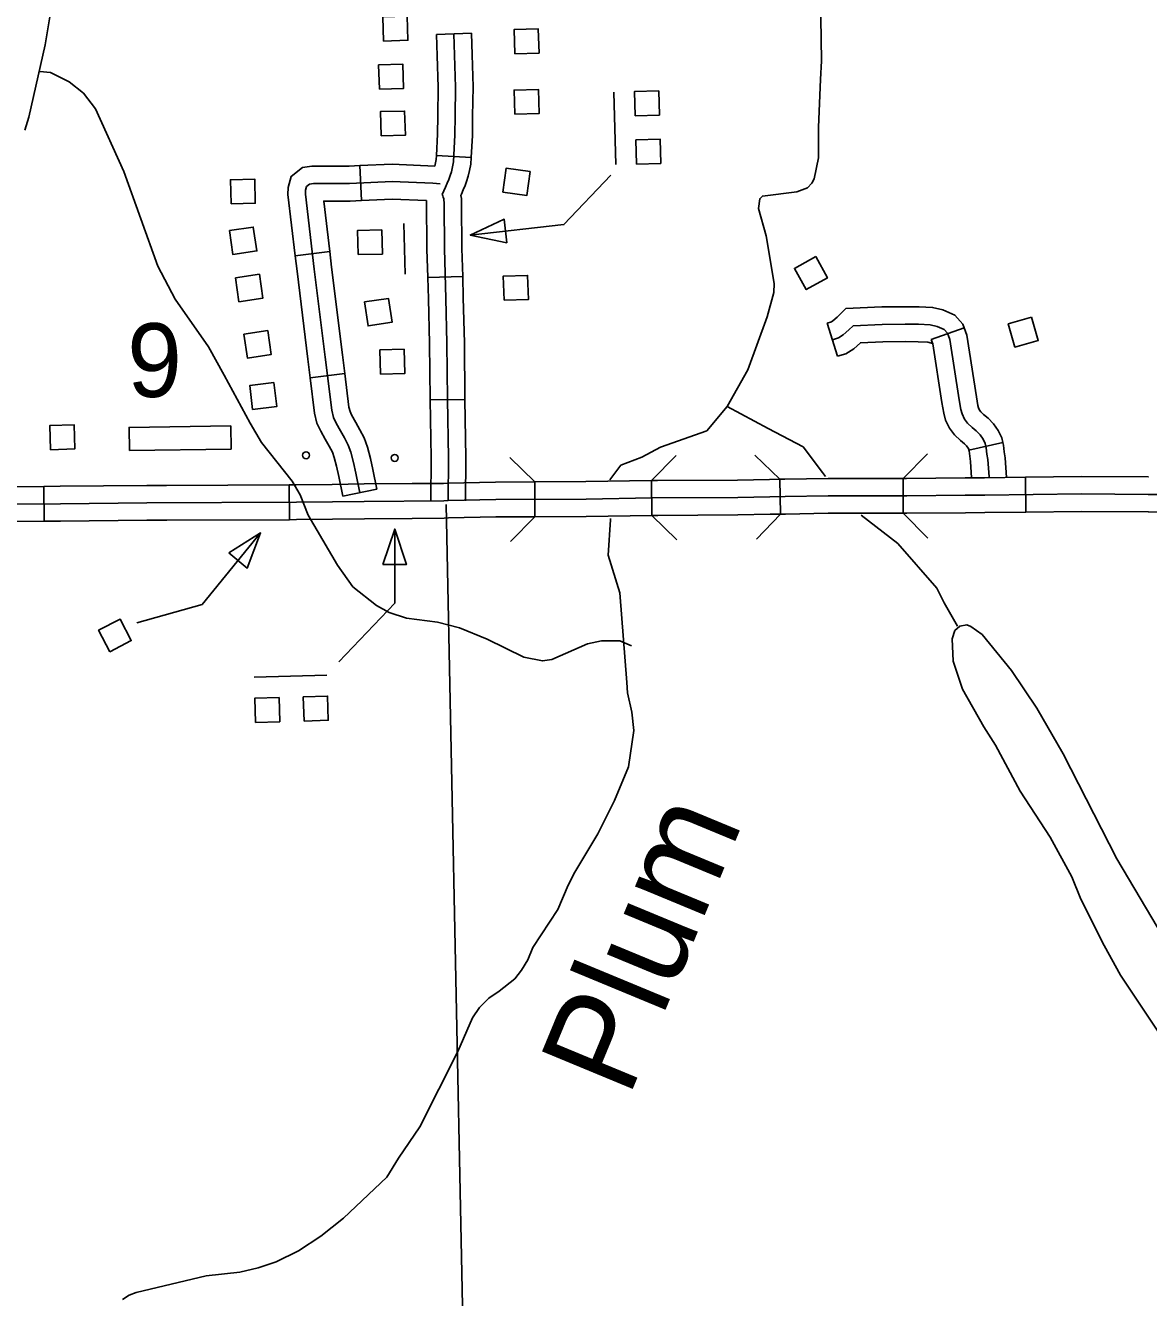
# Model space of a CAD drawing. Extents: x -19 to 366, y -4 to 359.
# Drawn here: x 164.877 to 165.792, y 181.46 to 182.497 of the extents above; entities that cross this region are included whole.
import ezdxf

# ---------------------------------------------------------------- set-up
doc = ezdxf.new("R2010")
doc.units = 0
for name, color, linetype in [('Level 31', 7, 'Continuous'), ('Level 32', 7, 'Continuous'), ('Level 35', 7, 'Continuous'), ('Level 38', 7, 'Continuous'), ('Level 47', 7, 'Continuous'), ('Level 5', 7, 'Continuous'), ('Level 56', 7, 'Continuous'), ('Level 60', 7, 'Continuous')]:
    doc.layers.add(name, color=color, linetype=linetype)

msp = doc.modelspace()

# ---------------------------------------------------------------- linework, layer by layer
at = {"layer": 'Level 31'}
for p, q in [((165.2921, 182.1247), (165.2923, 182.0963)), ((165.3875, 182.0974), (165.3873, 182.1258)), ((165.4919, 182.1268), (165.4924, 182.0984)), ((165.5922, 182.1275), (165.5922, 182.0991)), ((165.6923, 182.1001), (165.692, 182.1285)), ((164.8921, 182.121), (164.8923, 182.0926)), ((165.0923, 182.0939), (165.0921, 182.1224)), ((165.1923, 182.0949), (165.1923, 182.0949))]:
    msp.add_line(p, q, dxfattribs=at)
for points in [[(165.0921, 182.1224), (165.0977, 182.1224), (165.1271, 182.1227), (165.153, 182.123), (165.1921, 182.1233)], [(165.1921, 182.1233), (165.2177, 182.1235), (165.2212, 182.1237), (165.2601, 182.1246), (165.2921, 182.1247)], [(165.3921, 182.1258), (165.3873, 182.1258), (165.3338, 182.1249), (165.2921, 182.1247)], [(165.4919, 182.1268), (165.4835, 182.1267), (165.4574, 182.1262), (165.3921, 182.1258)], [(165.5922, 182.1275), (165.5311, 182.1275), (165.4958, 182.1269), (165.4919, 182.1268)], [(165.692, 182.1285), (165.6585, 182.1281), (165.6427, 182.128), (165.5951, 182.1275), (165.5922, 182.1275)], [(165.7922, 182.1288), (165.7919, 182.1288), (165.7375, 182.1291), (165.692, 182.1285)], [(164.792, 182.1199), (164.8351, 182.1206), (164.8447, 182.1207), (164.8921, 182.121)], [(164.9921, 182.1219), (164.9759, 182.1218), (164.9055, 182.1211), (164.8921, 182.121)], [(165.0921, 182.1224), (164.9921, 182.1219)], [(165.4961, 182.1127), (165.4837, 182.1125)], [(165.6429, 182.1138), (165.5952, 182.1133), (165.5312, 182.1133), (165.4961, 182.1127)], [(166.2388, 182.1152), (166.2069, 182.1149), (166.1472, 182.1148), (166.0845, 182.1145), (166.0132, 182.1148), (165.9754, 182.1146), (165.8983, 182.1144), (165.8232, 182.1143), (165.7918, 182.1145), (165.7376, 182.1149), (165.6587, 182.1139), (165.6429, 182.1138)], [(164.976, 182.1076), (164.9057, 182.1069), (164.8448, 182.1065), (164.8352, 182.1064)], [(165.1273, 182.1085), (165.0979, 182.1082), (164.976, 182.1076)], [(165.2215, 182.1095), (165.2179, 182.1093), (165.1532, 182.1088), (165.1273, 182.1085)], [(165.4837, 182.1125), (165.4575, 182.112), (165.3875, 182.1116), (165.3339, 182.1107), (165.2603, 182.1104), (165.2215, 182.1095)], [(164.8923, 182.0926), (164.8449, 182.0923), (164.8354, 182.0922), (164.7925, 182.0915)], [(164.9923, 182.0935), (164.9761, 182.0934), (164.9058, 182.0927), (164.8923, 182.0926)], [(165.0923, 182.0939), (164.9923, 182.0935)], [(165.1923, 182.0949), (165.1533, 182.0946), (165.1274, 182.0943), (165.098, 182.094), (165.0923, 182.0939)], [(165.2923, 182.0963), (165.2605, 182.0962), (165.2219, 182.0953), (165.2182, 182.0951), (165.1923, 182.0949)], [(165.3923, 182.0974), (165.3877, 182.0974), (165.3341, 182.0965), (165.2923, 182.0963)], [(165.4924, 182.0984), (165.484, 182.0983), (165.4577, 182.0978), (165.3923, 182.0974)], [(165.5922, 182.0991), (165.5313, 182.0991), (165.4963, 182.0985), (165.4924, 182.0984)], [(165.5922, 182.0991), (165.5952, 182.0991), (165.643, 182.0996), (165.6588, 182.0997), (165.6923, 182.1001)], [(165.7921, 182.1003), (165.7918, 182.1003), (165.7376, 182.1007), (165.6923, 182.1001)], [(165.8922, 182.1002), (165.8232, 182.1001), (165.7921, 182.1003)]]:
    msp.add_lwpolyline(points, dxfattribs=at)
at = {"layer": 'Level 32'}
for p, q in [((165.2121, 182.4892), (165.2405, 182.4901)), ((165.1509, 182.3539), (165.1496, 182.3823)), ((165.212, 182.3905), (165.2403, 182.3889)), ((165.1251, 182.3123), (165.0969, 182.3089)), ((165.205, 182.2913), (165.2334, 182.2921)), ((165.5389, 182.227), (165.5304, 182.2541)), ((165.6151, 182.2407), (165.6419, 182.2503)), ((165.1373, 182.2131), (165.1091, 182.2095)), ((165.2068, 182.1915), (165.2352, 182.1919)), ((165.6459, 182.1505), (165.6736, 182.1567)), ((165.1635, 182.1188), (165.1356, 182.1131))]:
    msp.add_line(p, q, dxfattribs=at)
for points in [[(165.2121, 182.4892), (165.2126, 182.4718), (165.2134, 182.4462), (165.2131, 182.4229), (165.2129, 182.4079), (165.212, 182.3905)], [(165.2263, 182.4897), (165.2268, 182.4722), (165.2276, 182.4463), (165.2273, 182.4227), (165.2271, 182.4074), (165.2259, 182.3854), (165.2251, 182.3813), (165.2242, 182.3773), (165.2231, 182.3742), (165.222, 182.371), (165.2208, 182.3679), (165.2195, 182.3649), (165.2181, 182.3618), (165.2166, 182.3589)], [(165.2405, 182.4901), (165.241, 182.4726), (165.2418, 182.4464), (165.2415, 182.4225), (165.2413, 182.4069), (165.2403, 182.3889)], [(165.0969, 182.3089), (165.091, 182.3588), (165.0913, 182.3644), (165.0935, 182.3735), (165.1028, 182.3807), (165.1106, 182.3819), (165.1409, 182.3819), (165.1496, 182.3823)], [(165.1496, 182.3823), (165.1758, 182.3835), (165.2107, 182.382)], [(165.212, 182.3905), (165.2118, 182.3872), (165.2107, 182.382)], [(165.2403, 182.3889), (165.24, 182.3835), (165.239, 182.3784), (165.2379, 182.3736), (165.2365, 182.3695), (165.2353, 182.366), (165.2339, 182.3626), (165.2325, 182.3592), (165.2319, 182.3579), (165.2323, 182.3555), (165.2324, 182.3529), (165.2324, 182.3512), (165.2327, 182.3147), (165.2334, 182.2921)], [(165.1496, 182.1159), (165.1463, 182.1319), (165.1445, 182.1406), (165.1423, 182.1488), (165.1401, 182.1547), (165.137, 182.1605), (165.1339, 182.1663), (165.1304, 182.1725), (165.1281, 182.1772), (165.1267, 182.1832), (165.1213, 182.2264), (165.1125, 182.298), (165.1052, 182.3592), (165.1054, 182.3623), (165.1061, 182.3653), (165.1086, 182.3672), (165.1117, 182.3677), (165.1412, 182.3677), (165.1758, 182.3693), (165.2091, 182.3679), (165.215, 182.3676)], [(165.1251, 182.3123), (165.1202, 182.3535), (165.1416, 182.3535), (165.1509, 182.3539)], [(165.1509, 182.3539), (165.1758, 182.3551), (165.204, 182.3539)], [(165.204, 182.3539), (165.2043, 182.3142), (165.205, 182.2913)], [(165.2166, 182.3589), (165.2172, 182.3577), (165.2176, 182.3565), (165.2179, 182.3552), (165.2181, 182.3539), (165.2182, 182.3526), (165.2182, 182.3513), (165.2185, 182.3145), (165.2197, 182.2742), (165.2206, 182.2377), (165.221, 182.1921), (165.2218, 182.1442), (165.2215, 182.1095)], [(165.1373, 182.2131), (165.1354, 182.2281), (165.1266, 182.2997), (165.1251, 182.3123)], [(165.1091, 182.2095), (165.1072, 182.2246), (165.0984, 182.2963), (165.0969, 182.3089)], [(165.205, 182.2913), (165.2055, 182.2738), (165.2064, 182.2375), (165.2068, 182.1919), (165.2068, 182.1915)], [(165.2334, 182.2921), (165.2339, 182.2746), (165.2348, 182.238), (165.2352, 182.1922), (165.2352, 182.1919)], [(165.5304, 182.2541), (165.5338, 182.2552), (165.535, 182.2559), (165.5384, 182.259), (165.5456, 182.2659), (165.5749, 182.2672), (165.5939, 182.2674), (165.6052, 182.2673), (165.6162, 182.2668), (165.6247, 182.2648), (165.6344, 182.2604), (165.6408, 182.2533), (165.6419, 182.2503)], [(165.5346, 182.2405), (165.5397, 182.2421), (165.5435, 182.2445), (165.5481, 182.2486), (165.5516, 182.2519), (165.5753, 182.253), (165.5939, 182.2532), (165.6048, 182.2531), (165.6143, 182.2526), (165.6201, 182.2513), (165.6258, 182.2487), (165.6284, 182.2459), (165.6302, 182.2407), (165.6379, 182.1916), (165.6392, 182.1838), (165.6403, 182.1801), (165.6423, 182.1759), (165.6448, 182.1725), (165.6485, 182.169), (165.6519, 182.1663), (165.655, 182.163), (165.6575, 182.1594), (165.6592, 182.156), (165.66, 182.1524), (165.6606, 182.1474), (165.6612, 182.1429), (165.6623, 182.1287)], [(165.6419, 182.2503), (165.6441, 182.2442), (165.652, 182.1939), (165.6531, 182.1868), (165.6536, 182.1851), (165.6545, 182.1832), (165.6555, 182.1819), (165.6578, 182.1797), (165.6615, 182.1767), (165.666, 182.1721), (165.6698, 182.1667), (165.6727, 182.1607), (165.6736, 182.1567)], [(165.5389, 182.227), (165.5457, 182.2291), (165.5521, 182.233), (165.5575, 182.238), (165.5757, 182.2388), (165.594, 182.239), (165.6044, 182.2389), (165.6123, 182.2385), (165.6155, 182.2378), (165.6163, 182.2374), (165.6151, 182.2407)], [(165.6151, 182.2407), (165.6164, 182.2371), (165.6239, 182.1893), (165.6254, 182.1807), (165.6269, 182.1751), (165.6301, 182.1685), (165.6341, 182.1631), (165.6391, 182.1583), (165.6422, 182.1558), (165.644, 182.154), (165.6453, 182.1521), (165.6457, 182.1513), (165.6459, 182.1505)], [(165.1356, 182.1131), (165.1324, 182.129), (165.1306, 182.1374), (165.1288, 182.1445), (165.1272, 182.1488), (165.1245, 182.1538), (165.1214, 182.1595), (165.1178, 182.1659), (165.1146, 182.1725), (165.1127, 182.1808), (165.1091, 182.2095)], [(165.1635, 182.1188), (165.1602, 182.1347), (165.1583, 182.1438), (165.1559, 182.1531), (165.1531, 182.1606), (165.1495, 182.1672), (165.1463, 182.1732), (165.1429, 182.1792), (165.1416, 182.182), (165.1407, 182.1857), (165.1373, 182.2131)], [(165.2068, 182.1915), (165.2076, 182.1442), (165.2073, 182.1096)], [(165.2352, 182.1919), (165.236, 182.1443), (165.2357, 182.1093)], [(165.6736, 182.1567), (165.6741, 182.1547), (165.6747, 182.1491), (165.6753, 182.1444), (165.6766, 182.1284)], [(165.6459, 182.1505), (165.646, 182.15), (165.6465, 182.1456), (165.6471, 182.1414), (165.6481, 182.128)]]:
    msp.add_lwpolyline(points, dxfattribs=at)
at = {"layer": 'Level 35'}
for points in [[(165.525, 182.4524), (165.5257, 182.4676), (165.5252, 182.5028), (165.5309, 182.5452), (165.537, 182.5679), (165.5509, 182.592)], [(165.371, 181.9912), (165.3614, 181.9952), (165.3465, 181.9952), (165.3352, 181.9928), (165.3061, 181.98), (165.2983, 181.9789), (165.2833, 181.9818), (165.2533, 181.9965), (165.2309, 182.0059), (165.2128, 182.0105), (165.1875, 182.0136), (165.1734, 182.0183), (165.1632, 182.0239), (165.144, 182.0392), (165.1315, 182.0569), (165.1074, 182.0975), (165.101, 182.1141), (165.0944, 182.1254), (165.0695, 182.1567), (165.0601, 182.1725), (165.0391, 182.2117), (165.0264, 182.2348), (164.999, 182.2736), (164.9851, 182.3003), (164.9574, 182.3775), (164.9341, 182.4286), (164.9244, 182.4414), (164.9128, 182.4507), (164.8976, 182.4582), (164.8889, 182.4589)], [(165.3533, 182.1264), (165.3623, 182.1382), (165.3794, 182.1448), (165.3945, 182.153), (165.4323, 182.1662), (165.4489, 182.1862), (165.4656, 182.216), (165.4815, 182.2591), (165.487, 182.279), (165.4873, 182.2864), (165.4808, 182.3252), (165.4743, 182.3474), (165.4754, 182.3554), (165.4776, 182.3575), (165.5057, 182.361), (165.5143, 182.3642), (165.5179, 182.3679), (165.5199, 182.3716), (165.5232, 182.3887), (165.5234, 182.4137), (165.525, 182.4524)], [(165.4489, 182.1862), (165.4822, 182.1682), (165.5107, 182.1533), (165.5265, 182.1323), (165.529, 182.129)], [(165.181, 181.5739), (165.1984, 181.5994), (165.2293, 181.6607), (165.2415, 181.6882), (165.2471, 181.6967), (165.2546, 181.7041), (165.2632, 181.7098), (165.2759, 181.72), (165.2814, 181.727), (165.2864, 181.7355), (165.2905, 181.7455), (165.3109, 181.7765), (165.3192, 181.7963), (165.3247, 181.8069), (165.3435, 181.8381), (165.3572, 181.8652), (165.3685, 181.8926), (165.3729, 181.9221), (165.3713, 181.9372), (165.3676, 181.9528), (165.3672, 181.9613), (165.3613, 182.0343), (165.3519, 182.0651), (165.3538, 182.0939), (165.3538, 182.0948)], [(165.5582, 182.0976), (165.588, 182.0745), (165.6197, 182.0382), (165.6257, 182.0261), (165.6365, 182.0071)], [(164.9563, 181.4588), (164.9615, 181.4622), (164.9673, 181.4644), (165.0244, 181.478), (165.0518, 181.4809), (165.0668, 181.4845), (165.0814, 181.4895), (165.0995, 181.4983), (165.1179, 181.5102), (165.1363, 181.5249), (165.1715, 181.5585), (165.181, 181.5739)]]:
    msp.add_lwpolyline(points, dxfattribs=at)
at = {"layer": 'Level 38'}
for points in [[(165.2719, 182.1447), (165.2921, 182.1247)], [(165.3873, 182.1258), (165.4072, 182.1461)], [(165.4714, 182.1465), (165.4919, 182.1268)], [(165.5922, 182.1275), (165.6122, 182.1476)], [(165.2923, 182.0963), (165.2723, 182.0761)], [(165.4078, 182.0775), (165.3876, 182.0974)], [(165.4924, 182.0984), (165.4727, 182.078)], [(165.6123, 182.079), (165.5922, 182.0991)]]:
    msp.add_lwpolyline(points, dxfattribs=at)
at = {"layer": 'Level 47'}
for points in [[(164.8633, 183.1144), (164.8664, 183.1014), (164.8857, 182.9946), (164.8983, 182.933), (164.9059, 182.8766), (164.9153, 182.7741), (164.9149, 182.7502), (164.9042, 182.6684), (164.9032, 182.5931), (164.9028, 182.5379), (164.8933, 182.4808), (164.8798, 182.4219), (164.8767, 182.4112)], [(165.8043, 181.7537), (165.7664, 181.8176), (165.7226, 181.9031), (165.7012, 181.9405), (165.6806, 181.9712), (165.6566, 182.0004), (165.6475, 182.0068), (165.6441, 182.0082), (165.6386, 182.0071), (165.6344, 182.0036), (165.6323, 181.9969), (165.633, 181.9787), (165.6406, 181.9558), (165.6579, 181.9253), (165.6675, 181.9102), (165.6877, 181.8729), (165.7121, 181.8353), (165.7298, 181.8029), (165.7371, 181.7849), (165.7561, 181.7472), (165.7693, 181.7229), (165.8079, 181.6651)]]:
    msp.add_lwpolyline(points, dxfattribs=at)
at = {"layer": 'Level 5'}
msp.add_lwpolyline([(165.2198, 182.1063), (165.2404, 181.1072)], dxfattribs=at)
at = {"layer": 'Level 56'}
for points in [[(165.1689, 182.4838), (165.1684, 182.5035), (165.1881, 182.5041), (165.1887, 182.4844)], [(165.2758, 182.4734), (165.2752, 182.4931), (165.295, 182.4937), (165.2956, 182.474)], [(165.1655, 182.4447), (165.1649, 182.4644), (165.1847, 182.4649), (165.1852, 182.4452)], [(165.2759, 182.4242), (165.2753, 182.4439), (165.2951, 182.4444), (165.2956, 182.4247)], [(165.3739, 182.423), (165.3734, 182.4427), (165.3931, 182.4432), (165.3937, 182.4235)], [(165.1669, 182.4065), (165.1663, 182.4263), (165.1861, 182.4268), (165.1867, 182.4071)], [(165.3751, 182.3836), (165.3745, 182.4033), (165.3943, 182.4038), (165.3948, 182.3841)], [(165.2884, 182.3776), (165.2857, 182.358), (165.2661, 182.3607), (165.2688, 182.3802)], [(165.0447, 182.3511), (165.0441, 182.3708), (165.0639, 182.3714), (165.0644, 182.3517)], [(165.0433, 182.3294), (165.0628, 182.3323), (165.0657, 182.3128), (165.0462, 182.3099)], [(165.2694, 182.3194), (165.2672, 182.3386), (165.2395, 182.3258)], [(165.1482, 182.3098), (165.1477, 182.3295), (165.1674, 182.33), (165.168, 182.3103)], [(165.521, 182.3082), (165.5306, 182.2909), (165.5133, 182.2814), (165.5037, 182.2986)], [(165.0482, 182.291), (165.0677, 182.2939), (165.0706, 182.2744), (165.0511, 182.2714)], [(165.2671, 182.2726), (165.2665, 182.2923), (165.2863, 182.2929), (165.2869, 182.2732)], [(165.1534, 182.2713), (165.1729, 182.2742), (165.1758, 182.2547), (165.1563, 182.2517)], [(165.6969, 182.2589), (165.7024, 182.2399), (165.6833, 182.2345), (165.6779, 182.2535)], [(165.055, 182.2451), (165.0745, 182.248), (165.0774, 182.2285), (165.058, 182.2255)], [(165.1665, 182.2125), (165.166, 182.2322), (165.1857, 182.2328), (165.1863, 182.2131)], [(165.0795, 182.2056), (165.0819, 182.186), (165.0622, 182.1837), (165.0599, 182.2032)], [(164.8975, 182.1509), (164.8969, 182.1706), (164.9167, 182.1712), (164.9173, 182.1515)], [(164.9619, 182.1502), (164.9616, 182.1691), (165.0444, 182.1703), (165.0447, 182.1514)], [(165.0429, 182.0668), (165.0578, 182.0545), (165.0687, 182.0831)], [(165.1683, 182.0573), (165.1876, 182.0573), (165.178, 182.0863)], [(164.9458, 181.9863), (164.9367, 182.0038), (164.9542, 182.0129), (164.9633, 181.9955)], [(165.0646, 181.9288), (165.064, 181.9485), (165.0838, 181.949), (165.0843, 181.9293)], [(165.1041, 181.9299), (165.1035, 181.9496), (165.1233, 181.9502), (165.1239, 181.9305)]]:
    msp.add_lwpolyline(points, close=True, dxfattribs=at)
for points in [[(165.3566, 182.4422), (165.3583, 182.3831)], [(165.2395, 182.3258), (165.3159, 182.3343), (165.3541, 182.3746)], [(165.1854, 182.3353), (165.1865, 182.2939)], [(165.0687, 182.0831), (165.021, 182.0247), (164.9679, 182.0098)], [(165.178, 182.0863), (165.178, 182.0258), (165.1324, 181.978)], [(165.0635, 181.9657), (165.1228, 181.9674)]]:
    msp.add_lwpolyline(points, dxfattribs=at)
for centre in [(165.1058, 182.1464), (165.178, 182.1442)]:
    msp.add_circle(centre, 0.00284, dxfattribs=at)
at = {"layer": 'Level 60'}
for points in [[(168.7902, 2.2442), (168.5607, 10.8615), (168.3304, 19.479), (168.0993, 28.0965), (167.8673, 36.7142), (167.6346, 45.3321), (167.4011, 53.95), (167.1668, 62.5681), (166.9316, 71.1863), (166.6957, 79.8047), (166.459, 88.4232), (166.2215, 97.0418), (165.9832, 105.6605), (165.7441, 114.2794), (165.5043, 122.8984), (165.2636, 131.5176), (165.0221, 140.1368), (164.7799, 148.7563), (164.5369, 157.3758), (164.2931, 165.9955), (164.0485, 174.6153), (163.8031, 183.2352), (163.5569, 191.8553), (163.31, 200.4755), (163.0623, 209.0959), (162.8138, 217.7164), (162.5645, 226.337), (162.3145, 234.9577), (162.0637, 243.5786), (161.8121, 252.1997), (161.5597, 260.8208), (161.3066, 269.4421), (161.0527, 278.0636), (160.798, 286.6851), (160.5426, 295.3068), (160.2864, 303.9287), (160.0294, 312.5507), (159.7717, 321.1728), (159.5132, 329.7951), (159.2539, 338.4175), (158.9939, 347.04)], [(0, 180.8999), (7.1228, 180.9044), (14.2457, 180.9176), (21.3685, 180.9397), (28.4912, 180.9706), (35.614, 181.0103), (42.7366, 181.0589), (49.8592, 181.1163), (56.9818, 181.1825), (64.1042, 181.2575), (71.2266, 181.3414), (78.3488, 181.4341), (85.4709, 181.5357), (92.5929, 181.646), (99.7147, 181.7652), (106.8364, 181.8933), (113.9579, 182.0301), (121.0793, 182.1758), (128.2005, 182.3303), (135.3214, 182.4936), (142.4422, 182.6658), (149.5627, 182.8468), (156.683, 183.0366), (163.8031, 183.2352), (170.9229, 183.4427), (178.0425, 183.659), (185.1617, 183.8841), (192.2807, 184.1181), (199.3994, 184.3608), (206.5178, 184.6124), (213.6359, 184.8728), (220.7537, 185.1421), (227.8711, 185.4201), (234.9881, 185.707), (242.1048, 186.0027), (249.2212, 186.3073), (256.3371, 186.6206), (263.4526, 186.9428), (270.5678, 187.2738), (277.6825, 187.6136), (284.7968, 187.9622), (291.9107, 188.3197), (299.0241, 188.6859), (306.1371, 189.061), (313.2495, 189.4449), (320.3615, 189.8377), (327.4731, 190.2392), (334.5841, 190.6495), (341.6946, 191.0687)], [(0, 172.2839), (7.1335, 172.2883), (14.267, 172.3015), (21.4005, 172.3236), (28.5339, 172.3544), (35.6673, 172.3941), (42.8006, 172.4426), (49.9339, 172.4999), (57.0671, 172.566), (64.2002, 172.6409), (71.3332, 172.7246), (78.4661, 172.8172), (85.5989, 172.9186), (92.7315, 173.0287), (99.8641, 173.1477), (106.9964, 173.2755), (114.1286, 173.4122), (121.2606, 173.5576), (128.3925, 173.7119), (135.5241, 173.8749), (142.6555, 174.0468), (149.7867, 174.2275), (156.9177, 174.417), (164.0485, 174.6153), (171.179, 174.8224), (178.3092, 175.0383), (185.4392, 175.2631), (192.5688, 175.4966), (199.6982, 175.739), (206.8273, 175.9902), (213.9561, 176.2502), (221.0845, 176.5189), (228.2126, 176.7965), (235.3404, 177.083), (242.4677, 177.3782), (249.5948, 177.6822), (256.7214, 177.995), (263.8476, 178.3167), (270.9735, 178.6471), (278.0989, 178.9863), (285.2239, 179.3344), (292.3485, 179.6912), (299.4726, 180.0569), (306.5963, 180.4314), (313.7195, 180.8146), (320.8422, 181.2067), (327.9644, 181.6076), (335.0862, 182.0172), (342.2074, 182.4357)]]:
    msp.add_spline(points, degree=3, dxfattribs=at)

# ---------------------------------------------------------------- texts
at = {"layer": 'Level 35'}
msp.add_text('Plum', height=0.08, rotation=67.5008, dxfattribs=at).set_placement((165.3686, 181.6221))
at = {"layer": 'Level 56'}
msp.add_text('9', height=0.06, dxfattribs=at).set_placement((164.96, 182.1939))

doc.saveas('drawing.dxf')
